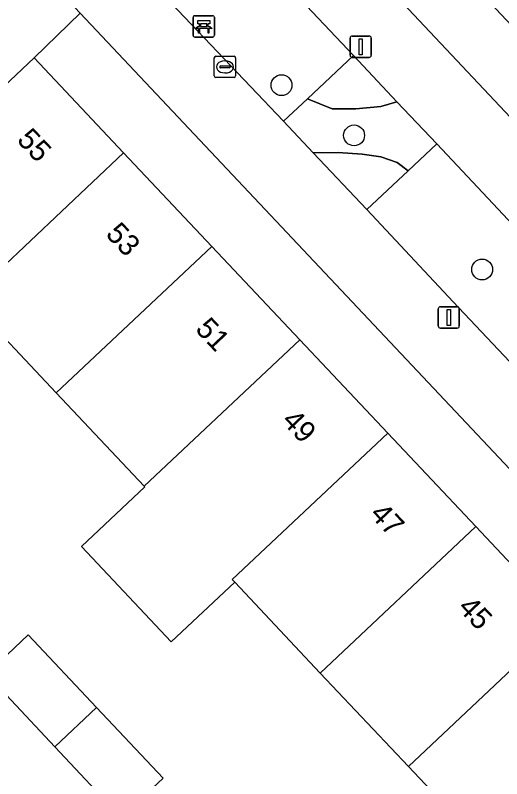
# Model space of a CAD drawing. Extents: x 162542 to 163147, y 380779 to 381521.
# Drawn here: x 162894.65 to 162917.46, y 381211.95 to 381247.77 of the extents above; entities that cross this region are included whole.
import ezdxf

# ---------------------------------------------------------------- set-up
doc = ezdxf.new("R2010")
doc.units = 0
for name, color, linetype in [('IMGEO_Bank', 7, 'Continuous'), ('IMGEO_Boom', 7, 'Continuous'), ('IMGEO_Erf', 7, 'Continuous'), ('IMGEO_Groenvoorziening', 7, 'Continuous'), ('IMGEO_Kolk', 7, 'Continuous'), ('IMGEO_Lichtmast', 7, 'Continuous'), ('IMGEO_Pand', 7, 'Continuous'), ('IMGEO_Pand_nummerreeks', 7, 'Continuous'), ('IMGEO_Rijbaan_lokaal_open', 7, 'Continuous'), ('IMGEO_Voetpad_open', 7, 'Continuous')]:
    doc.layers.add(name, color=color, linetype=linetype)

msp = doc.modelspace()

# ---------------------------------------------------------------- linework, layer by layer
at = {"layer": 'IMGEO_Bank'}
for p, q in [((162903.061, 381247.745), (162903.902, 381247.745)), ((162903.902, 381247.745), (162903.061, 381247.745)), ((162902.986, 381246.82), (162902.986, 381247.661)), ((162902.986, 381247.661), (162902.986, 381246.82)), ((162903.295, 381247.251), (162903.295, 381247.357)), ((162903.339, 381247.357), (162903.339, 381247.251)), ((162903.627, 381247.363), (162903.345, 381247.363)), ((162903.633, 381247.251), (162903.633, 381247.357)), ((162903.677, 381247.357), (162903.677, 381247.251)), ((162903.986, 381247.67), (162903.986, 381246.829)), ((162903.986, 381246.829), (162903.986, 381247.67)), ((162903.683, 381247.143), (162903.29, 381247.143)), ((162903.345, 381247.245), (162903.627, 381247.245)), ((162903.911, 381246.745), (162903.07, 381246.745)), ((162903.07, 381246.745), (162903.911, 381246.745))]:
    msp.add_line(p, q, dxfattribs=at)
for points in [[(162903.289, 381247.363), (162903.203, 381247.363), (162903.203, 381247.524), (162903.766, 381247.524), (162903.766, 381247.363), (162903.683, 381247.363)], [(162903.233, 381247.143), (162903.091, 381247.143), (162903.203, 381247.245), (162903.289, 381247.245)], [(162903.283, 381247.136), (162903.283, 381246.929), (162903.24, 381246.929), (162903.24, 381247.136)], [(162903.683, 381247.245), (162903.766, 381247.245), (162903.878, 381247.143), (162903.739, 381247.143)], [(162903.733, 381247.136), (162903.733, 381246.929), (162903.689, 381246.929), (162903.689, 381247.136)]]:
    msp.add_lwpolyline(points, dxfattribs=at)
for centre, radius, start, end in [((162903.064, 381247.667), 0.0779, 92.4484, 184.2845), ((162903.064, 381247.667), 0.0779, 92.4484, 184.2845), ((162903.908, 381247.667), 0.0779, 2.4484, 94.2845), ((162903.908, 381247.667), 0.0779, 2.4484, 94.2845), ((162903.288, 381247.356), 0.00671, 2.8957, 87.1043), ((162903.345, 381247.356), 0.00671, 92.8957, 177.1043), ((162903.627, 381247.356), 0.00671, 2.8957, 87.1043), ((162903.684, 381247.356), 0.00671, 92.8957, 177.1043), ((162903.233, 381247.136), 0.00671, 2.8957, 87.1043), ((162903.29, 381247.136), 0.00671, 92.8957, 177.1043), ((162903.288, 381247.252), 0.00671, 272.8957, 357.1043), ((162903.345, 381247.252), 0.00671, 182.8957, 267.1043), ((162903.627, 381247.252), 0.00671, 272.8957, 357.1043), ((162903.684, 381247.252), 0.00671, 182.8957, 267.1043), ((162903.682, 381247.136), 0.00671, 2.8957, 87.1043), ((162903.739, 381247.136), 0.00671, 92.8957, 177.1043), ((162903.064, 381246.823), 0.0779, 182.4484, 274.2845), ((162903.064, 381246.823), 0.0779, 182.4484, 274.2845), ((162903.908, 381246.823), 0.0779, 272.4484, 4.2845), ((162903.908, 381246.823), 0.0779, 272.4484, 4.2845)]:
    msp.add_arc(centre, radius, start, end, dxfattribs=at)
at = {"layer": 'IMGEO_Boom'}
for centre in [(162907.136, 381244.487), (162910.537, 381242.132), (162916.542, 381235.84)]:
    msp.add_circle(centre, 0.489, dxfattribs=at)
at = {"layer": 'IMGEO_Erf'}
for points in [[(162951.824, 381215.673), (162949.627, 381213.623), (162945.19, 381218.334), (162941.077, 381222.702), (162936.964, 381227.07), (162932.85, 381231.438), (162928.737, 381235.806), (162924.623, 381240.174), (162920.51, 381244.542), (162916.396, 381248.91), (162912.283, 381253.278), (162908.191, 381257.623), (162906.029, 381255.574), (162947.383, 381211.626), (162951.248, 381207.533), (162955.597, 381211.645)], [(162897.699, 381247.866), (162895.536, 381245.762), (162899.733, 381241.306), (162903.861, 381236.925), (162907.989, 381232.543), (162912.117, 381228.161), (162916.245, 381223.779), (162920.372, 381219.397), (162924.559, 381214.952), (162924.643, 381214.864), (162922.498, 381212.786), (162926.266, 381208.779), (162930.637, 381212.889), (162926.773, 381216.999)]]:
    msp.add_lwpolyline(points, close=True, dxfattribs=at)
msp.add_lwpolyline([(162893.296, 381216.85), (162895.261, 381218.701), (162898.464, 381215.299), (162901.585, 381211.983), (162899.619, 381210.132), (162900.625, 381209.064), (162901.618, 381208.01), (162903.584, 381209.86), (162906.716, 381206.532), (162909.751, 381203.308), (162907.785, 381201.457), (162908.709, 381200.476), (162910.674, 381202.328), (162913.41, 381204.905), (162917.043, 381208.328), (162913.083, 381212.53), (162908.954, 381216.911), (162904.939, 381221.172), (162901.967, 381218.373), (162897.754, 381222.845), (162900.725, 381225.644), (162900.697, 381225.673), (162896.568, 381230.055), (162892.44, 381234.436)], dxfattribs=at)
at = {"layer": 'IMGEO_Groenvoorziening'}
for points in [[(162910.507, 381245.873), (162908.346, 381243.846), (162909.507, 381243.379), (162910.623, 381243.379), (162911.795, 381243.491), (162912.542, 381243.713)], [(162912.542, 381243.713), (162911.795, 381243.491), (162910.623, 381243.379), (162909.507, 381243.379), (162908.346, 381243.846), (162907.224, 381242.793), (162908.622, 381241.317), (162909.786, 381241.332), (162910.921, 381241.258), (162911.795, 381241.128), (162912.558, 381240.867), (162913.071, 381240.471), (162914.411, 381241.729)], [(162913.071, 381240.471), (162912.558, 381240.867), (162911.795, 381241.128), (162910.921, 381241.258), (162909.786, 381241.332), (162908.622, 381241.317), (162911.139, 381238.659)]]:
    msp.add_lwpolyline(points, close=True, dxfattribs=at)
at = {"layer": 'IMGEO_Kolk'}
for p, q in [((162903.983, 381244.918), (162903.983, 381245.77)), ((162904.058, 381245.844), (162904.91, 381245.844)), ((162904.471, 381245.624), (162904.496, 381245.624)), ((162904.984, 381245.77), (162904.984, 381244.918)), ((162904.242, 381245.338), (162904.242, 381245.35)), ((162904.68, 381245.301), (162904.282, 381245.301)), ((162904.285, 381245.387), (162904.683, 381245.387)), ((162904.726, 381245.35), (162904.726, 381245.338)), ((162904.91, 381244.844), (162904.058, 381244.844)), ((162904.494, 381245.064), (162904.469, 381245.064))]:
    msp.add_line(p, q, dxfattribs=at)
for points in [[(162903.983, 381244.918), (162903.983, 381245.77)], [(162904.058, 381245.844), (162904.91, 381245.844)], [(162904.984, 381245.77), (162904.984, 381244.918)], [(162904.91, 381244.844), (162904.058, 381244.844)]]:
    msp.add_lwpolyline(points, dxfattribs=at)
for centre, radius, start, end in [((162904.06, 381245.768), 0.0765, 91.552, 178.448), ((162904.06, 381245.768), 0.0765, 91.552, 178.448), ((162904.908, 381245.768), 0.0765, 1.552, 88.448), ((162904.908, 381245.768), 0.0765, 1.552, 88.448), ((162904.282, 381245.347), 0.0403, 85.8775, 175.7526), ((162904.279, 381245.337), 0.0366, 178.938, 274.7102), ((162904.683, 381245.344), 0.043, 264.8664, 352.4533), ((162904.687, 381245.349), 0.0386, 1.7309, 96.639), ((162904.06, 381244.92), 0.0765, 181.552, 268.448), ((162904.06, 381244.92), 0.0765, 181.552, 268.448), ((162904.908, 381244.92), 0.0765, 271.552, 358.448), ((162904.908, 381244.92), 0.0765, 271.552, 358.448)]:
    msp.add_arc(centre, radius, start, end, dxfattribs=at)
for centre, major_axis, ratio, start_param, end_param in [((162904.47, 381245.344), (-0.387, 0.002), 0.722429, 4.712389, 7.853982), ((162904.495, 381245.344), (-0.39, 0.002), 0.717154, 1.570796, 4.712389)]:
    msp.add_ellipse(centre, major_axis=major_axis, ratio=ratio, start_param=start_param, end_param=end_param, dxfattribs=at)
at = {"layer": 'IMGEO_Lichtmast'}
for p, q in [((162910.352, 381245.893), (162910.352, 381246.693)), ((162910.352, 381246.693), (162910.352, 381245.893)), ((162910.452, 381246.793), (162911.242, 381246.793)), ((162911.242, 381246.793), (162910.452, 381246.793)), ((162911.342, 381246.693), (162911.342, 381245.893)), ((162911.342, 381245.893), (162911.342, 381246.693)), ((162911.242, 381245.793), (162910.452, 381245.793)), ((162910.452, 381245.793), (162911.242, 381245.793)), ((162914.582, 381234.094), (162915.372, 381234.094)), ((162915.372, 381234.094), (162914.582, 381234.094)), ((162914.482, 381233.194), (162914.482, 381233.994)), ((162914.482, 381233.994), (162914.482, 381233.194)), ((162915.472, 381233.994), (162915.472, 381233.194)), ((162915.472, 381233.194), (162915.472, 381233.994)), ((162915.372, 381233.094), (162914.582, 381233.094)), ((162914.582, 381233.094), (162915.372, 381233.094))]:
    msp.add_line(p, q, dxfattribs=at)
for points in [[(162910.772, 381246.668), (162910.922, 381246.668), (162910.922, 381245.918), (162910.772, 381245.918), (162910.772, 381246.668)], [(162914.902, 381233.969), (162915.052, 381233.969), (162915.052, 381233.219), (162914.902, 381233.219), (162914.902, 381233.969)]]:
    msp.add_lwpolyline(points, dxfattribs=at)
for centre, start, end in [((162910.452, 381246.693), 90, 180), ((162910.452, 381246.693), 90, 180), ((162911.242, 381246.693), 0, 90), ((162911.242, 381246.693), 360, 90), ((162910.452, 381245.893), 180, 270), ((162910.452, 381245.893), 180, 270), ((162911.242, 381245.893), 270, 0), ((162911.242, 381245.893), 270, 0), ((162914.582, 381233.994), 90, 180), ((162914.582, 381233.994), 90, 180), ((162915.372, 381233.994), 0, 90), ((162915.372, 381233.994), 360, 90), ((162914.582, 381233.194), 180, 270), ((162914.582, 381233.194), 180, 270), ((162915.372, 381233.194), 270, 0), ((162915.372, 381233.194), 270, 0)]:
    msp.add_arc(centre, 0.1, start, end, dxfattribs=at)
at = {"layer": 'IMGEO_Pand'}
for points in [[(162899.733, 381241.306), (162895.536, 381245.762), (162888.236, 381238.896), (162892.44, 381234.436)], [(162896.568, 381230.055), (162903.861, 381236.925), (162899.733, 381241.306), (162892.44, 381234.436)], [(162896.568, 381230.055), (162900.697, 381225.673), (162907.989, 381232.543), (162903.861, 381236.925)], [(162912.117, 381228.161), (162907.989, 381232.543), (162900.697, 381225.673), (162900.725, 381225.644), (162897.754, 381222.845), (162901.967, 381218.373), (162904.939, 381221.172), (162904.826, 381221.292)], [(162916.245, 381223.779), (162912.117, 381228.161), (162904.826, 381221.292), (162904.939, 381221.172), (162908.954, 381216.911)], [(162916.245, 381223.779), (162908.954, 381216.911), (162913.083, 381212.53), (162920.372, 381219.397)], [(162913.083, 381212.53), (162917.043, 381208.328), (162917.212, 381208.149), (162922.327, 381212.968), (162922.498, 381212.786), (162924.643, 381214.864), (162924.559, 381214.952), (162920.372, 381219.397)], [(162895.261, 381218.701), (162893.296, 381216.85), (162896.498, 381213.448), (162898.464, 381215.299)], [(162898.464, 381215.299), (162896.498, 381213.448), (162899.619, 381210.132), (162901.585, 381211.983)]]:
    msp.add_lwpolyline(points, close=True, dxfattribs=at)
at = {"layer": 'IMGEO_Rijbaan_lokaal_open'}
msp.add_lwpolyline([(162893.296, 381216.85), (162892.372, 381217.831), (162891.154, 381219.125), (162888.246, 381222.215), (162885.259, 381225.388), (162884.12, 381226.598), (162883.17, 381227.607), (162879.942, 381231.036), (162877.727, 381228.995), (162881.841, 381224.622), (162890.361, 381215.555), (162894.489, 381211.184), (162905.326, 381199.652), (162908.709, 381200.476), (162907.785, 381201.457), (162904.751, 381204.681), (162901.618, 381208.01), (162900.625, 381209.064), (162899.619, 381210.132), (162896.498, 381213.448)], close=True, dxfattribs=at)
at = {"layer": 'IMGEO_Voetpad_open'}
for points in [[(162865.48, 381282.064), (162871.275, 381275.979), (162871.311, 381275.941), (162873.07, 381274.077), (162878.582, 381268.238), (162880.297, 381266.406), (162887.54, 381258.657), (162894.031, 381251.782), (162897.699, 381247.866), (162926.773, 381216.999), (162930.637, 381212.889), (162934.676, 381208.594), (162939.164, 381203.82), (162943.3, 381199.444), (162938.919, 381195.337), (162930.161, 381187.114), (162925.455, 381182.694), (162921.793, 381179.222), (162849.909, 381160.144)], [(162850.91, 381158.201), (162882.303, 381166.521), (162903.648, 381172.331), (162920.542, 381176.676), (162937.074, 381181.191), (162936.958, 381181.61), (162944.091, 381183.522), (162944.204, 381183.118), (162945.307, 381183.409), (162968.263, 381189.504), (162966.757, 381191.138), (162965.477, 381192.532), (162963.89, 381194.094), (162959.774, 381198.46), (162951.248, 381207.533), (162947.383, 381211.626), (162906.029, 381255.574)], [(162902.789, 381254.064), (162910.507, 381245.873), (162912.542, 381243.713), (162914.411, 381241.729), (162918.482, 381237.409), (162927.981, 381227.327), (162928.987, 381226.26), (162932.052, 381223.007), (162948.336, 381205.724), (162952.72, 381201.096), (162949.331, 381197.901), (162948.741, 381198.532), (162944.983, 381202.551), (162928.747, 381219.915), (162928.487, 381220.193), (162925.489, 381223.396), (162924.695, 381224.244), (162915.191, 381234.33), (162911.139, 381238.659), (162908.622, 381241.317), (162907.224, 381242.793), (162899.498, 381250.953)]]:
    msp.add_lwpolyline(points, dxfattribs=at)
for points in [[(162902.789, 381254.064), (162899.498, 381250.953), (162907.224, 381242.793), (162908.346, 381243.846), (162910.507, 381245.873)], [(162879.942, 381231.036), (162881.902, 381232.893), (162888.236, 381238.896), (162895.536, 381245.762), (162897.699, 381247.866), (162894.031, 381251.782), (162837.429, 381198.492), (162842.87, 381158.314), (162846.285, 381159.202), (162849.909, 381160.144), (162849.174, 381163.045), (162846.614, 381172.717), (162845.93, 381177.801), (162845.527, 381180.8), (162845.122, 381183.618), (162843.333, 381196.675), (162843.774, 381197.046), (162849.737, 381202.685), (162851.572, 381204.492), (162854.551, 381207.255), (162859.924, 381212.226), (162864.289, 381216.352), (162873.342, 381224.889), (162877.727, 381228.995)], [(162918.482, 381237.409), (162914.411, 381241.729), (162913.071, 381240.471), (162911.139, 381238.659), (162915.191, 381234.33), (162924.695, 381224.244), (162927.981, 381227.327)]]:
    msp.add_lwpolyline(points, close=True, dxfattribs=at)

# ---------------------------------------------------------------- texts
at = {"layer": 'IMGEO_Pand_nummerreeks'}
for s, rotation, p in [('55', 313.2901, (162894.683, 381241.884)), ('53', 313.2901, (162898.845, 381237.466)), ('51', 313.2901, (162903.048, 381233.004)), ('49', 313.2925, (162907.099, 381228.705)), ('47', 313.2925, (162911.229, 381224.32)), ('45', 313.2901, (162915.356, 381219.938))]:
    msp.add_text(s, height=1, rotation=rotation, dxfattribs=at).set_placement(p)

doc.saveas('drawing.dxf')
